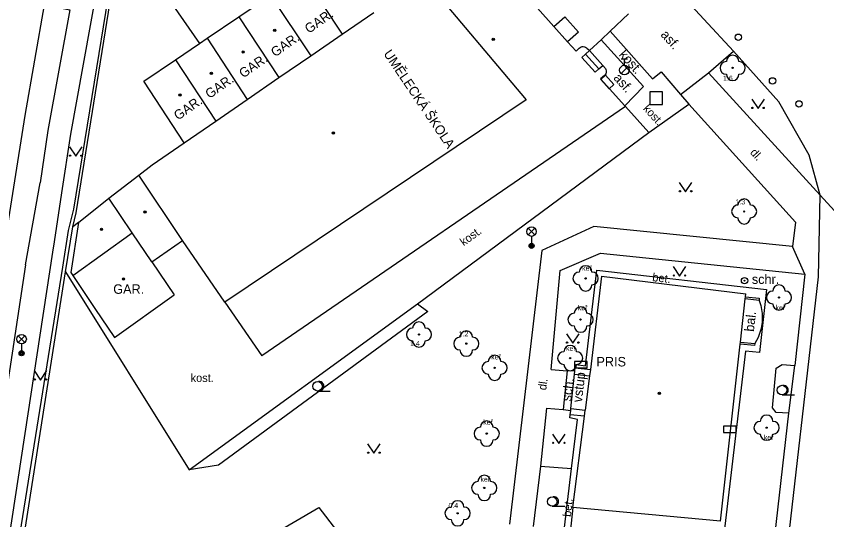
# Model space of a CAD drawing. Extents: x -596229 to -595156, y -1161237 to -1159376.
# Drawn here: x -595838.2 to -595774, y -1159921.1 to -1159881.2 of the extents above; entities that cross this region are included whole.
import ezdxf

# ---------------------------------------------------------------- set-up
doc = ezdxf.new("R2010")
doc.units = 0
for name, color, linetype in [('Level 22', 7, 'Continuous'), ('Level 24', 7, 'Continuous'), ('Level 25', 7, 'Continuous'), ('Level 26', 7, 'Continuous'), ('Level 28', 7, 'Continuous'), ('Level 33', 7, 'Continuous'), ('Level 36', 7, 'Continuous'), ('Level 39', 7, 'Continuous'), ('Specificka linie pasportu komunikaci', 7, 'Continuous'), ('TM - budovy zdene_ betonove - NP', 7, 'Continuous'), ('TM - budovy zdene_ betonove - VP', 7, 'Continuous'), ('TM - chodniky - VP', 7, 'Continuous'), ('TM - hranice souvisleho porostu (skupiny stromu_ kere)', 7, 'Continuous'), ('TM - komunikace - VP', 7, 'Continuous'), ('TM - plot drateny_ kovovy - VP', 7, 'Continuous'), ('TM - plot dreveny - VP', 7, 'Continuous'), ('TM - plot zdeny_ ohradni zed - VP', 7, 'Continuous'), ('TM - podezdivka plotu - VP', 7, 'Continuous'), ('TM - popis objektu', 7, 'Continuous'), ('TM - popis povrchu', 7, 'Continuous'), ('TM - popis zelene', 7, 'Continuous'), ('TM - poznamka', 7, 'Continuous'), ('TM - predmet maleho rozsahu (zamereny obvodem)', 7, 'Continuous'), ('TM - rozhrani mezi zpev. plochami mezi sebou - VP', 7, 'Continuous'), ('TM - rozhrani ploch obecne - VN', 7, 'Continuous'), ('TM - rozhrani ploch obecne - VP', 7, 'Continuous'), ('TM - schody - NP', 7, 'Continuous'), ('TM - schody - VP', 7, 'Continuous'), ('TM - vjezd na pozemek', 7, 'Continuous'), ('TM - vstup do budovy - zdene_ betonove  - shora neviditelny', 7, 'Continuous')]:
    doc.layers.add(name, color=color, linetype=linetype)

msp = doc.modelspace()

# ---------------------------------------------------------------- linework, layer by layer
at = {"layer": 'Level 22'}
for centre in [(-595781.43, -1159885.29), (-595780.52, -1159896.66), (-595793.08, -1159901.96), (-595777.76, -1159903.47), (-595793.48, -1159905.22), (-595806.28, -1159906.4), (-595802.53, -1159907.12), (-595794.3, -1159908.27), (-595800.29, -1159909.04), (-595778.74, -1159913.78), (-595800.91, -1159914.25), (-595801.11, -1159918.55), (-595803.22, -1159920.56)]:
    msp.add_circle(centre, 0.05, dxfattribs=at)
for centre, start, end in [((-595781.43, -1159884.79), 0, 180), ((-595781.93, -1159885.29), 90, 270), ((-595780.93, -1159885.29), 270, 90), ((-595781.43, -1159885.79), 180, 0), ((-595780.52, -1159896.16), 0, 180), ((-595781.02, -1159896.66), 90, 270), ((-595780.02, -1159896.66), 270, 90), ((-595780.52, -1159897.16), 180, 0), ((-595793.08, -1159901.46), 0, 180), ((-595793.58, -1159901.96), 90, 270), ((-595792.58, -1159901.96), 270, 90), ((-595793.08, -1159902.46), 180, 0), ((-595777.76, -1159902.97), 0, 180), ((-595778.26, -1159903.47), 90, 270), ((-595777.26, -1159903.47), 270, 90), ((-595793.48, -1159904.72), 0, 180), ((-595777.76, -1159903.97), 180, 0), ((-595793.98, -1159905.22), 90, 270), ((-595792.98, -1159905.22), 270, 90), ((-595806.28, -1159905.9), 0, 180), ((-595806.78, -1159906.4), 90, 270), ((-595805.78, -1159906.4), 270, 90), ((-595802.53, -1159906.62), 0, 180), ((-595793.48, -1159905.72), 180, 0), ((-595803.03, -1159907.12), 90, 270), ((-595802.03, -1159907.12), 270, 90), ((-595806.28, -1159906.9), 180, 0), ((-595794.3, -1159907.77), 0, 180), ((-595802.53, -1159907.62), 180, 0), ((-595800.29, -1159908.54), 0, 180), ((-595794.8, -1159908.27), 90, 270), ((-595793.8, -1159908.27), 270, 90), ((-595800.79, -1159909.04), 90, 270), ((-595799.79, -1159909.04), 270, 90), ((-595794.3, -1159908.77), 180, 0), ((-595800.29, -1159909.54), 180, 0), ((-595778.74, -1159913.28), 0, 180), ((-595801.41, -1159914.25), 90, 270), ((-595800.91, -1159913.75), 0, 180), ((-595800.41, -1159914.25), 270, 90), ((-595779.24, -1159913.78), 90, 270), ((-595778.24, -1159913.78), 270, 90), ((-595778.74, -1159914.28), 180, 0), ((-595800.91, -1159914.75), 180, 0), ((-595801.11, -1159918.05), 0, 180), ((-595801.61, -1159918.55), 90, 270), ((-595800.61, -1159918.55), 270, 90), ((-595803.22, -1159920.06), 0, 180), ((-595801.11, -1159919.05), 180, 0), ((-595803.72, -1159920.56), 90, 270), ((-595802.72, -1159920.56), 270, 90), ((-595803.22, -1159921.06), 180, 0)]:
    msp.add_arc(centre, 0.5, start, end, dxfattribs=at)
at = {"layer": 'Level 24'}
for points in [[(-595790.838, -1159886.605), (-595791.508, -1159885.863), (-595791.879, -1159886.198), (-595791.209, -1159886.94)], [(-595793.96, -1159909.05), (-595792.96, -1159909.05), (-595792.96, -1159908.55), (-595793.96, -1159908.55)], [(-595782.158, -1159914.149), (-595781.158, -1159914.149), (-595781.158, -1159913.649), (-595782.158, -1159913.649)]]:
    msp.add_lwpolyline(points, close=True, dxfattribs=at)
at = {"layer": 'Level 25'}
for radius in [0.25, 0.0303]:
    msp.add_circle((-595780.49, -1159902.14), radius, dxfattribs=at)
at = {"layer": 'Level 26'}
msp.add_lwpolyline([(-595788, -1159888.18), (-595787, -1159888.18), (-595787, -1159887.18), (-595788, -1159887.18)], close=True, dxfattribs=at)
at = {"layer": 'Level 28'}
for p, q in [((-595790.26, -1159884.585), (-595789.76, -1159884.585)), ((-595790.01, -1159885.085), (-595790.01, -1159884.585)), ((-595790.268, -1159885.732), (-595789.738, -1159885.202))]:
    msp.add_line(p, q, dxfattribs=at)
for centre, radius in [((-595780.98, -1159882.86), 0.25), ((-595790.01, -1159885.46), 0.375), ((-595778.27, -1159886.32), 0.25), ((-595776.18, -1159888.14), 0.25)]:
    msp.add_circle(centre, radius, dxfattribs=at)
at = {"layer": 'Level 33'}
for p, q in [((-595797.625, -1159898.52), (-595797.095, -1159897.99)), ((-595797.625, -1159897.99), (-595797.095, -1159898.52)), ((-595797.36, -1159898.63), (-595797.36, -1159899.38)), ((-595838.025, -1159907.03), (-595837.495, -1159906.5)), ((-595838.025, -1159906.5), (-595837.495, -1159907.03)), ((-595837.76, -1159907.14), (-595837.76, -1159907.89))]:
    msp.add_line(p, q, dxfattribs=at)
for centre, radius in [((-595797.36, -1159898.255), 0.375), ((-595797.36, -1159899.38), 0.2), ((-595797.36, -1159899.38), 0.145), ((-595797.36, -1159899.38), 0.0876), ((-595837.76, -1159906.765), 0.375), ((-595837.76, -1159907.89), 0.2), ((-595837.76, -1159907.89), 0.145), ((-595837.76, -1159907.89), 0.0876)]:
    msp.add_circle(centre, radius, dxfattribs=at)
at = {"layer": 'Level 36'}
for p, q in [((-595814.31, -1159910.875), (-595813.31, -1159910.875)), ((-595777.52, -1159911.175), (-595776.52, -1159911.175)), ((-595795.72, -1159920.005), (-595794.72, -1159920.005))]:
    msp.add_line(p, q, dxfattribs=at)
for points in [[(-595779.92, -1159887.76), (-595779.42, -1159888.51), (-595778.92, -1159887.76)], [(-595833.97, -1159891.54), (-595833.47, -1159892.29), (-595832.97, -1159891.54)], [(-595785.66, -1159894.36), (-595785.16, -1159895.11), (-595784.66, -1159894.36)], [(-595786.14, -1159901.03), (-595785.64, -1159901.78), (-595785.14, -1159901.03)], [(-595794.6, -1159906.34), (-595794.1, -1159907.09), (-595793.6, -1159906.34)], [(-595836.77, -1159909.26), (-595836.27, -1159910.01), (-595835.77, -1159909.26)], [(-595795.7, -1159914.28), (-595795.2, -1159915.03), (-595794.7, -1159914.28)], [(-595810.35, -1159915.06), (-595809.85, -1159915.81), (-595809.35, -1159915.06)]]:
    msp.add_lwpolyline(points, dxfattribs=at)
for centre, radius in [((-595779.87, -1159888.46), 0.05), ((-595778.971, -1159888.46), 0.05), ((-595833.92, -1159892.24), 0.05), ((-595833.021, -1159892.24), 0.05), ((-595785.61, -1159895.06), 0.05), ((-595784.711, -1159895.06), 0.05), ((-595786.09, -1159901.73), 0.05), ((-595785.191, -1159901.73), 0.05), ((-595794.55, -1159907.04), 0.05), ((-595793.651, -1159907.04), 0.05), ((-595836.72, -1159909.96), 0.05), ((-595835.821, -1159909.96), 0.05), ((-595814.31, -1159910.5), 0.375), ((-595777.52, -1159910.8), 0.375), ((-595795.65, -1159914.98), 0.05), ((-595794.751, -1159914.98), 0.05), ((-595810.3, -1159915.76), 0.05), ((-595809.401, -1159915.76), 0.05), ((-595795.72, -1159919.63), 0.375)]:
    msp.add_circle(centre, radius, dxfattribs=at)
for centre in [(-595814.185, -1159910.5), (-595777.395, -1159910.8), (-595795.595, -1159919.63)]:
    msp.add_arc(centre, 0.375, 260.40593, 99.59407, dxfattribs=at)
at = {"layer": 'Level 39'}
for centre, radius in [((-595817.71, -1159882.31), 0.09), ((-595817.71, -1159882.31), 0.0398), ((-595800.39, -1159883.03), 0.09), ((-595800.39, -1159883.03), 0.0398), ((-595820.21, -1159884.03), 0.09), ((-595820.21, -1159884.03), 0.0398), ((-595822.72, -1159885.72), 0.09), ((-595822.72, -1159885.72), 0.0398), ((-595825.22, -1159887.44), 0.09), ((-595825.22, -1159887.44), 0.0398), ((-595813.06, -1159890.45), 0.09), ((-595813.06, -1159890.45), 0.0398), ((-595827.98, -1159896.7), 0.09), ((-595827.98, -1159896.7), 0.0398), ((-595831.43, -1159898.08), 0.09), ((-595831.43, -1159898.08), 0.0398), ((-595829.69, -1159902), 0.09), ((-595829.69, -1159902), 0.0398), ((-595787.23, -1159911.05), 0.09), ((-595787.23, -1159911.05), 0.0398)]:
    msp.add_circle(centre, radius, dxfattribs=at)
at = {"layer": 'Specificka linie pasportu komunikaci'}
for points in [[(-595840.64, -1159921.88), (-595842.62, -1159921.56), (-595840.03, -1159905.2), (-595839.91, -1159904.38), (-595839.28, -1159900.4), (-595837.47, -1159889.06), (-595835.95, -1159880.31), (-595833.93, -1159880.7)], [(-595764.87, -1159905.9), (-595774.49, -1159895.37)], [(-595775.7, -1159901.63), (-595776.69, -1159899.44)]]:
    msp.add_lwpolyline(points, dxfattribs=at)
at = {"layer": 'TM - budovy zdene_ betonove - NP'}
for points in [[(-595793.08, -1159884.2), (-595793.37, -1159884.47)], [(-595792.77, -1159883.92), (-595793.08, -1159884.2)], [(-595792.31, -1159885.63), (-595792.02, -1159885.36)], [(-595792.02, -1159885.36), (-595791.72, -1159885.09)]]:
    msp.add_lwpolyline(points, dxfattribs=at)
at = {"layer": 'TM - budovy zdene_ betonove - VP'}
for points in [[(-595815.54, -1159877.83), (-595812.36, -1159882.62)], [(-595805.9, -1159878.18), (-595797.78, -1159887.82)], [(-595820.56, -1159881.24), (-595818.05, -1159879.54)], [(-595818.05, -1159879.54), (-595814.86, -1159884.34)], [(-595812.36, -1159882.62), (-595809.86, -1159880.9)], [(-595796.9, -1159880.56), (-595795.59, -1159882.02)], [(-595823.06, -1159882.94), (-595820.56, -1159881.24)], [(-595820.56, -1159881.24), (-595817.37, -1159886.06)], [(-595795.59, -1159882.02), (-595794.51, -1159883.23)], [(-595823.68, -1159883.36), (-595823.06, -1159882.94)], [(-595823.06, -1159882.94), (-595819.88, -1159887.79)], [(-595814.86, -1159884.34), (-595812.36, -1159882.62)], [(-595825.57, -1159884.65), (-595823.68, -1159883.36)], [(-595794.51, -1159883.23), (-595793.84, -1159883.98)], [(-595793.58, -1159883.72), (-595793.52, -1159883.67), (-595793.44, -1159883.63), (-595793.35, -1159883.61)], [(-595793.35, -1159883.61), (-595793.26, -1159883.6), (-595793.17, -1159883.62), (-595793.08, -1159883.65), (-595793.01, -1159883.69), (-595792.95, -1159883.75)], [(-595817.37, -1159886.06), (-595814.86, -1159884.34)], [(-595793.58, -1159883.72), (-595793.84, -1159883.98)], [(-595792.95, -1159883.75), (-595792.86, -1159883.83), (-595792.77, -1159883.92)], [(-595792.77, -1159883.92), (-595791.72, -1159885.09)], [(-595828.08, -1159886.35), (-595825.57, -1159884.65)], [(-595825.57, -1159884.65), (-595822.38, -1159889.5)], [(-595791.72, -1159885.09), (-595791.5, -1159885.34)], [(-595791.44, -1159885.52), (-595791.44, -1159885.59), (-595791.45, -1159885.68), (-595791.49, -1159885.77), (-595791.53, -1159885.84), (-595791.59, -1159885.9)], [(-595791.5, -1159885.34), (-595791.47, -1159885.42), (-595791.44, -1159885.52)], [(-595819.88, -1159887.79), (-595817.37, -1159886.06)], [(-595791.59, -1159885.9), (-595791.89, -1159886.16)], [(-595791.89, -1159886.16), (-595789.97, -1159888.3)], [(-595824.88, -1159891.22), (-595828.08, -1159886.35)], [(-595822.38, -1159889.5), (-595819.88, -1159887.79)], [(-595797.78, -1159887.82), (-595821.66, -1159903.83)], [(-595789.91, -1159888.36), (-595818.73, -1159908.08)], [(-595789.97, -1159888.3), (-595789.91, -1159888.36)], [(-595824.88, -1159891.22), (-595822.38, -1159889.5)], [(-595827.41, -1159892.96), (-595824.88, -1159891.22)], [(-595828.48, -1159893.78), (-595827.41, -1159892.96)], [(-595830.86, -1159895.6), (-595828.48, -1159893.78)], [(-595825.01, -1159898.97), (-595828.48, -1159893.78)], [(-595833.26, -1159897.52), (-595830.86, -1159895.6)], [(-595829, -1159898.36), (-595830.86, -1159895.6)], [(-595833.26, -1159897.52), (-595833.87, -1159901.48)], [(-595833.7, -1159901.73), (-595829, -1159898.36)], [(-595827.45, -1159900.65), (-595829, -1159898.36)], [(-595827.45, -1159900.65), (-595825.01, -1159898.97)], [(-595821.66, -1159903.83), (-595825.01, -1159898.97)], [(-595827.45, -1159900.65), (-595825.68, -1159903.27)], [(-595833.87, -1159901.48), (-595833.7, -1159901.73)], [(-595833.7, -1159901.73), (-595831.95, -1159904.33)], [(-595791.82, -1159901.79), (-595792.7, -1159909.17)], [(-595791.82, -1159901.79), (-595780.39, -1159903.18)], [(-595830.39, -1159906.64), (-595825.68, -1159903.27)], [(-595780.82, -1159907), (-595780.44, -1159903.59)], [(-595780.44, -1159903.59), (-595780.42, -1159903.42)], [(-595780.42, -1159903.42), (-595780.39, -1159903.18)], [(-595821.66, -1159903.83), (-595818.73, -1159908.08)], [(-595831.95, -1159904.33), (-595830.39, -1159906.64)], [(-595782.4, -1159921.17), (-595780.84, -1159907.17)], [(-595780.84, -1159907.17), (-595780.82, -1159907)], [(-595792.7, -1159909.17), (-595792.76, -1159909.67)], [(-595792.76, -1159909.67), (-595793.11, -1159912.39)], [(-595793.17, -1159912.88), (-595793.11, -1159912.39)], [(-595794.1, -1159920.09), (-595793.17, -1159912.88)], [(-595794.1, -1159920.09), (-595794.83, -1159927.01)], [(-595782.4, -1159921.17), (-595794.1, -1159920.09)]]:
    msp.add_lwpolyline(points, dxfattribs=at)
at = {"layer": 'TM - chodniky - VP'}
for points in [[(-595830.32, -1159873.18), (-595831.83, -1159879.15), (-595833.88, -1159890.54), (-595834.59, -1159895.18), (-595835.19, -1159899.07), (-595835.31, -1159899.89), (-595844.2, -1159958.01)], [(-595789.69, -1159881.01), (-595791.13, -1159882.38)], [(-595791.13, -1159882.38), (-595791.84, -1159883.08)], [(-595791.84, -1159883.08), (-595792.77, -1159883.92)], [(-595783.34, -1159885.68), (-595781.35, -1159883.98)], [(-595774.49, -1159895.37), (-595783.34, -1159885.68)], [(-595784.89, -1159888.17), (-595776.44, -1159897.5), (-595776.69, -1159899.44)], [(-595792.43, -1159897.85), (-595796.55, -1159899.75)], [(-595776.69, -1159899.44), (-595792.43, -1159897.85)], [(-595796.55, -1159899.75), (-595799.1, -1159921.41)], [(-595795.1, -1159901.33), (-595791.9, -1159899.97)], [(-595791.9, -1159899.97), (-595775.7, -1159901.63)], [(-595795.81, -1159909.16), (-595795.1, -1159901.33)], [(-595775.7, -1159901.63), (-595776.51, -1159908.85)], [(-595795.81, -1159909.16), (-595794.53, -1159909.27)], [(-595793.93, -1159909.31), (-595794.53, -1159909.27)], [(-595793.93, -1159909.31), (-595793.9, -1159909.04)], [(-595793.9, -1159909.04), (-595792.7, -1159909.17)], [(-595776.97, -1159912.64), (-595776.51, -1159908.85)], [(-595796.17, -1159912.23), (-595796.66, -1159916.82)], [(-595796.17, -1159912.23), (-595794.86, -1159912.34)], [(-595794.86, -1159912.34), (-595794.26, -1159912.42)], [(-595794.29, -1159912.76), (-595794.26, -1159912.42)], [(-595793.17, -1159912.88), (-595794.29, -1159912.76)], [(-595783.74, -1159971.98), (-595776.97, -1159912.64)], [(-595796.66, -1159916.82), (-595797.23, -1159921.6)]]:
    msp.add_lwpolyline(points, dxfattribs=at)
at = {"layer": 'TM - hranice souvisleho porostu (skupiny stromu_ kere)'}
for points in [[(-595806.4, -1159903.96), (-595805.57, -1159904.58), (-595822.15, -1159916.74), (-595824.49, -1159917.11)], [(-595776.97, -1159912.64), (-595777.97, -1159912.59), (-595778.28, -1159912.21), (-595777.97, -1159909.06), (-595777.51, -1159908.77), (-595776.51, -1159908.85)], [(-595796.66, -1159916.82), (-595794.2, -1159917)]]:
    msp.add_lwpolyline(points, dxfattribs=at)
at = {"layer": 'TM - komunikace - VP'}
for points in [[(-595781.35, -1159883.98), (-595786.06, -1159878.87)], [(-595833.93, -1159880.7), (-595835.68, -1159890.26)], [(-595777.78, -1159887.99), (-595781.35, -1159883.98)], [(-595775.38, -1159892.19), (-595777.78, -1159887.99)], [(-595835.68, -1159890.26), (-595836.28, -1159894.38)], [(-595774.49, -1159895.37), (-595775.38, -1159892.19)], [(-595837.44, -1159900.88), (-595836.28, -1159894.38)], [(-595774.62, -1159901.84), (-595774.49, -1159895.37)], [(-595837.44, -1159900.88), (-595840.64, -1159921.88)], [(-595783.11, -1159975.94), (-595774.62, -1159901.84)], [(-595783.11, -1159975.94), (-595774.62, -1159901.84)]]:
    msp.add_lwpolyline(points, dxfattribs=at)
at = {"layer": 'TM - plot drateny_ kovovy - VP'}
for points in [[(-595788.07, -1159890.4), (-595784.89, -1159888.17)], [(-595806.4, -1159903.96), (-595788.07, -1159890.4)], [(-595834.27, -1159901.45), (-595824.49, -1159917.11)], [(-595824.49, -1159917.11), (-595806.4, -1159903.96)]]:
    msp.add_lwpolyline(points, dxfattribs=at)
at = {"layer": 'TM - plot dreveny - VP'}
msp.add_lwpolyline([(-595821.33, -1159940.42), (-595830.02, -1159929.33), (-595814.22, -1159920.1), (-595807.48, -1159928.86)], dxfattribs=at)
at = {"layer": 'TM - plot zdeny_ ohradni zed - VP'}
for points in [[(-595833.71, -1159897.88), (-595833.44, -1159896.77), (-595829.71, -1159873.64)], [(-595834.27, -1159901.45), (-595833.71, -1159897.88)], [(-595842.82, -1159952.55), (-595842.34, -1159952.63), (-595834.27, -1159901.45)]]:
    msp.add_lwpolyline(points, dxfattribs=at)
at = {"layer": 'TM - podezdivka plotu - VP'}
for points in [[(-595829.89, -1159873.41), (-595830.74, -1159878.62), (-595833.65, -1159896.49), (-595834.06, -1159898.17), (-595834.52, -1159901.08)], [(-595834.52, -1159901.08), (-595842.82, -1159952.55)]]:
    msp.add_lwpolyline(points, dxfattribs=at)
at = {"layer": 'TM - predmet maleho rozsahu (zamereny obvodem)'}
msp.add_lwpolyline([(-595795.59, -1159882.02), (-595794.72, -1159881.24), (-595793.64, -1159882.45), (-595794.51, -1159883.23)], dxfattribs=at)
at = {"layer": 'TM - rozhrani mezi zpev. plochami mezi sebou - VP'}
for points in [[(-595791.13, -1159882.38), (-595787.77, -1159886.15), (-595787.09, -1159885.61), (-595785.55, -1159887.4)], [(-595791.84, -1159883.08), (-595788.49, -1159886.76), (-595789.97, -1159888.3)], [(-595785.55, -1159887.4), (-595783.34, -1159885.68)], [(-595785.55, -1159887.4), (-595784.89, -1159888.17)]]:
    msp.add_lwpolyline(points, dxfattribs=at)
at = {"layer": 'TM - rozhrani ploch obecne - VN'}
msp.add_lwpolyline([(-595779.34, -1159903.7), (-595779.19, -1159904.1), (-595779.08, -1159904.74), (-595779.1, -1159905.42), (-595779.16, -1159905.92), (-595779.4, -1159906.65), (-595779.67, -1159907.11)], dxfattribs=at)
at = {"layer": 'TM - rozhrani ploch obecne - VP'}
for points in [[(-595828.14, -1159876.92), (-595823.68, -1159883.36)], [(-595833.26, -1159897.52), (-595833.71, -1159897.88)], [(-595793.08, -1159908.87), (-595792.2, -1159901.3), (-595778.74, -1159902.84), (-595779.31, -1159907.83), (-595780.4, -1159907.71)], [(-595779.34, -1159903.7), (-595780.44, -1159903.59)], [(-595780.42, -1159903.42), (-595779.32, -1159903.53), (-595779.34, -1159903.7)], [(-595779.67, -1159907.11), (-595779.69, -1159907.28), (-595780.84, -1159907.17)], [(-595780.82, -1159907), (-595779.67, -1159907.11)], [(-595780.4, -1159907.71), (-595787.46, -1159967.37), (-595786.24, -1159967.5), (-595787.11, -1159974.92)], [(-595794.53, -1159909.27), (-595794.86, -1159912.34)], [(-595793.95, -1159909.54), (-595793.93, -1159909.31)], [(-595793.9, -1159909.04), (-595793.86, -1159908.78)], [(-595793.86, -1159908.78), (-595793.08, -1159908.87)], [(-595794.24, -1159912.27), (-595793.95, -1159909.54)], [(-595793.95, -1159909.54), (-595792.76, -1159909.67)], [(-595794.26, -1159912.42), (-595794.24, -1159912.27)], [(-595794.24, -1159912.27), (-595793.11, -1159912.39)], [(-595793.71, -1159913.14), (-595794.34, -1159913.01), (-595794.29, -1159912.76)], [(-595794.2, -1159917), (-595793.71, -1159913.14)], [(-595794.84, -1159922.34), (-595794.2, -1159917)]]:
    msp.add_lwpolyline(points, dxfattribs=at)
at = {"layer": 'TM - schody - NP'}
msp.add_lwpolyline([(-595793.08, -1159884.2), (-595792.02, -1159885.36)], dxfattribs=at)
at = {"layer": 'TM - schody - VP'}
for points in [[(-595794.53, -1159909.27), (-595794.86, -1159912.34)], [(-595794.26, -1159912.42), (-595794.24, -1159912.27), (-595793.95, -1159909.54), (-595793.93, -1159909.31)]]:
    msp.add_lwpolyline(points, dxfattribs=at)
at = {"layer": 'TM - vjezd na pozemek'}
msp.add_lwpolyline([(-595789.91, -1159888.36), (-595788.07, -1159890.4)], dxfattribs=at)
at = {"layer": 'TM - vstup do budovy - zdene_ betonove  - shora neviditelny'}
msp.add_lwpolyline([(-595792.31, -1159885.63), (-595793.37, -1159884.47)], dxfattribs=at)

# ---------------------------------------------------------------- texts
at = {"layer": 'TM - popis objektu'}
for s, rotation, p in [('GAR.', 35, (-595815, -1159882.6)), ('GAR.', 35, (-595817.68, -1159884.46)), ('UMĚLECKÁ ŠKOLA', 304, (-595809.12, -1159884.17)), ('GAR.', 35, (-595820.2, -1159886.13)), ('GAR.', 35, (-595822.88, -1159887.76)), ('GAR.', 35, (-595825.37, -1159889.47))]:
    msp.add_text(s, height=0.75, rotation=rotation, dxfattribs=at).set_placement(p)
for s, p in [('GAR.', (-595830.5, -1159903.18)), ('PRIS', (-595792.22, -1159908.93))]:
    msp.add_text(s, height=0.75, dxfattribs=at).set_placement(p)
at = {"layer": 'TM - popis povrchu'}
for s, height, rotation, p in [('asf.', 0.75, 312, (-595787.18, -1159882.7)), ('kost.', 0.75, 311.70892, (-595790.48, -1159884.27)), ('asf.', 0.75, 312, (-595790.92, -1159886.13)), ('kost.', 0.65, 312.44092, (-595788.57, -1159888.55)), ('dl.', 0.65, 312, (-595780.09, -1159892.02)), ('kost.', 0.65, 36, (-595802.74, -1159899.42)), ('bet.', 0.65, 353.473, (-595787.82, -1159902.17)), ('dl.', 0.65, 82, (-595796.21, -1159910.84)), ('bet.', 0.65, 83.76093, (-595794.25, -1159920.86))]:
    msp.add_text(s, height=height, rotation=rotation, dxfattribs=at).set_placement(p)
msp.add_text('kost.', height=0.65, dxfattribs=at).set_placement((-595824.37, -1159910.16))
at = {"layer": 'TM - popis zelene'}
for s, p in [('1.6', (-595782.19, -1159886.31)), ('1.3', (-595781.21, -1159896.1)), ('keř', (-595793.36, -1159901.35)), ('keř', (-595793.7, -1159904.48)), ('keř', (-595778.03, -1159904.47)), ('1.2', (-595803.14, -1159906.55)), ('1.4', (-595806.99, -1159907.32)), ('keř', (-595794.63, -1159907.7)), ('keř', (-595800.56, -1159908.38)), ('keř', (-595801.19, -1159913.54)), ('keř', (-595778.96, -1159914.75)), ('keř', (-595801.41, -1159918.06)), ('0.4', (-595803.94, -1159920.14))]:
    msp.add_text(s, height=0.4, dxfattribs=at).set_placement(p)
at = {"layer": 'TM - poznamka'}
msp.add_text('schr.', height=0.75, dxfattribs=at).set_placement((-595779.91, -1159902.4))
for s, rotation, p in [('bal.', 83.64137, (-595779.75, -1159906.21)), ('sch.', 82.99766, (-595794.23, -1159911.72)), ('vstup', 82.99766, (-595793.38, -1159911.81))]:
    msp.add_text(s, height=0.75, rotation=rotation, dxfattribs=at).set_placement(p)

doc.saveas('drawing.dxf')
